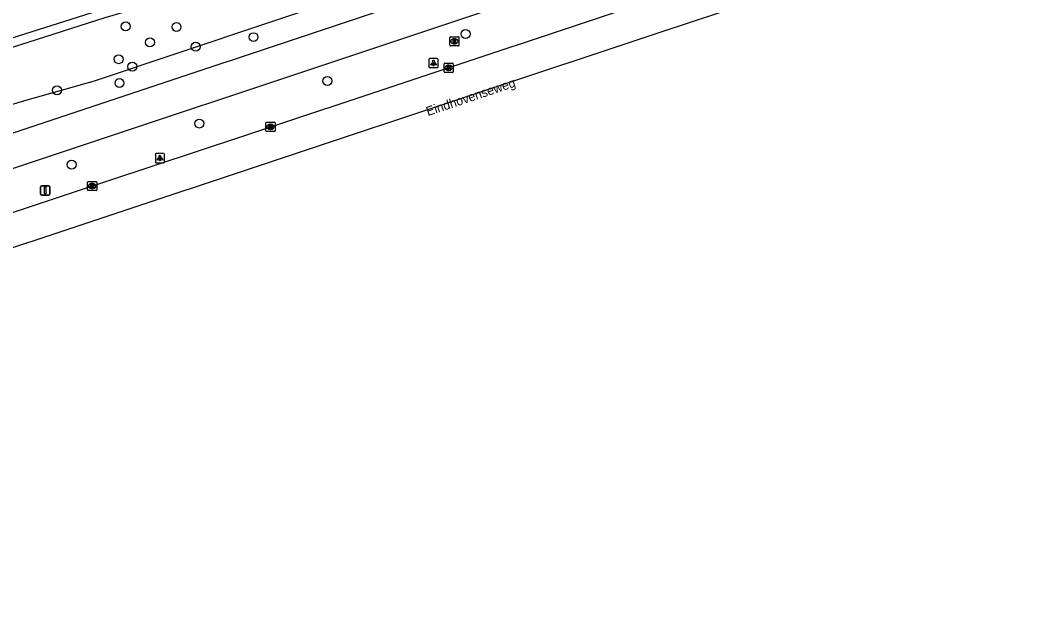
# Model space of a CAD drawing. Extents: x 161389 to 162585, y 388479 to 389761.
# Drawn here: x 162279.1 to 162390, y 388506.5 to 388570.2 of the extents above; entities that cross this region are included whole.
import ezdxf

# ---------------------------------------------------------------- set-up
doc = ezdxf.new("R2010")
doc.units = 0
for name, color, linetype in [('IMGEO_Berm_groen', 7, 'Continuous'), ('IMGEO_Boom', 7, 'Continuous'), ('IMGEO_Fietspad_gesloten', 7, 'Continuous'), ('IMGEO_Kolk', 7, 'Continuous'), ('IMGEO_Lichtpunt', 7, 'Continuous'), ('IMGEO_Openbare_ruimte_label', 7, 'Continuous'), ('IMGEO_Rijbaan_lokaal_gesloten', 7, 'Continuous'), ('IMGEO_Rijbaan_regionaal_gesloten', 7, 'Continuous'), ('IMGEO_Rioolput', 7, 'Continuous'), ('IMGEO_Verkeersbordpaal', 7, 'Continuous')]:
    doc.layers.add(name, color=color, linetype=linetype)

msp = doc.modelspace()

# ---------------------------------------------------------------- linework, layer by layer
at = {"layer": 'IMGEO_Berm_groen'}
for points in [[(162138.38, 388518.89), (162215.57, 388546.64), (162252.99, 388559.16), (162288.36, 388570.49), (162317.27, 388578.97), (162336.53, 388584.98)], [(162338.05, 388580.2), (162324.6, 388576.08), (162287.17, 388563.51), (162279.04, 388561.21), (162264.8, 388556.64), (162259.02, 388554.1), (162254.71, 388552.83), (162240.97, 388547.96), (162222.88, 388540.55), (162201.4, 388532.17), (162133.05, 388506.53)]]:
    msp.add_lwpolyline(points, dxfattribs=at)
at = {"layer": 'IMGEO_Boom'}
for centre in [(162290.61, 388569.5), (162296.17, 388569.45), (162293.26, 388567.76), (162304.58, 388568.33), (162327.74, 388568.68), (162298.26, 388567.28), (162289.85, 388565.92), (162291.35, 388565.11), (162289.94, 388563.31), (162312.65, 388563.55), (162283.12, 388562.53), (162298.66, 388558.89), (162284.71, 388554.4)]:
    msp.add_circle(centre, 0.489, dxfattribs=at)
at = {"layer": 'IMGEO_Fietspad_gesloten'}
for points in [[(162383.22, 388588.85), (162345.35, 388576.35), (162253.01, 388545.55)], [(162337.03, 388577.45), (162243.23, 388546.19)]]:
    msp.add_lwpolyline(points, dxfattribs=at)
at = {"layer": 'IMGEO_Kolk'}
for p, q in [((162325.4, 388564.55), (162325.4, 388565.4)), ((162325.47, 388565.48), (162326.32, 388565.48)), ((162325.88, 388565.26), (162325.91, 388565.26)), ((162326.4, 388565.4), (162326.4, 388564.55)), ((162326.32, 388564.48), (162325.47, 388564.48)), ((162325.91, 388564.7), (162325.88, 388564.7)), ((162305.93, 388558.11), (162305.93, 388558.96)), ((162306, 388559.03), (162306.85, 388559.03)), ((162306.41, 388558.81), (162306.44, 388558.81)), ((162306.44, 388558.25), (162306.41, 388558.25)), ((162306.93, 388558.96), (162306.93, 388558.11)), ((162306.85, 388558.03), (162306, 388558.03)), ((162286.46, 388551.63), (162286.46, 388552.48)), ((162286.53, 388552.56), (162287.38, 388552.56)), ((162286.97, 388551.78), (162286.94, 388551.78)), ((162286.95, 388552.34), (162286.97, 388552.34)), ((162287.46, 388552.48), (162287.46, 388551.63)), ((162287.38, 388551.56), (162286.53, 388551.56))]:
    msp.add_line(p, q, dxfattribs=at)
for points in [[(162325.4, 388564.55), (162325.4, 388565.4)], [(162325.47, 388565.48), (162326.32, 388565.48)], [(162325.72, 388565.18), (162325.84, 388565.18), (162325.84, 388565.02), (162325.97, 388565.18), (162326.13, 388565.18), (162325.99, 388565.03), (162326.14, 388564.78), (162325.99, 388564.78), (162325.9, 388564.94), (162325.84, 388564.87), (162325.84, 388564.78), (162325.72, 388564.78), (162325.72, 388565.18)], [(162326.4, 388565.4), (162326.4, 388564.55)], [(162326.32, 388564.48), (162325.47, 388564.48)], [(162305.93, 388558.11), (162305.93, 388558.96)], [(162306, 388559.03), (162306.85, 388559.03)], [(162306.25, 388558.73), (162306.37, 388558.73), (162306.37, 388558.58), (162306.5, 388558.73), (162306.66, 388558.73), (162306.52, 388558.58), (162306.67, 388558.33), (162306.52, 388558.33), (162306.43, 388558.5), (162306.37, 388558.43), (162306.37, 388558.33), (162306.25, 388558.33), (162306.25, 388558.73)], [(162306.93, 388558.96), (162306.93, 388558.11)], [(162306.85, 388558.03), (162306, 388558.03)], [(162286.46, 388551.63), (162286.46, 388552.48)], [(162286.53, 388552.56), (162287.38, 388552.56)], [(162286.78, 388552.26), (162286.9, 388552.26), (162286.9, 388552.1), (162287.03, 388552.26), (162287.2, 388552.26), (162287.05, 388552.11), (162287.2, 388551.86), (162287.05, 388551.86), (162286.97, 388552.02), (162286.9, 388551.95), (162286.9, 388551.86), (162286.78, 388551.86), (162286.78, 388552.26)], [(162287.46, 388552.48), (162287.46, 388551.63)], [(162287.38, 388551.56), (162286.53, 388551.56)]]:
    msp.add_lwpolyline(points, dxfattribs=at)
for centre, start, end in [((162325.47, 388565.4), 91.552, 178.448), ((162325.47, 388565.4), 91.552, 178.448), ((162326.32, 388565.4), 1.552, 88.448), ((162326.32, 388565.4), 1.552, 88.448), ((162325.47, 388564.55), 181.552, 268.448), ((162325.47, 388564.55), 181.552, 268.448), ((162326.32, 388564.55), 271.552, 358.448), ((162326.32, 388564.55), 271.552, 358.448), ((162306, 388558.96), 91.552, 178.448), ((162306, 388558.96), 91.552, 178.448), ((162306.85, 388558.96), 1.552, 88.448), ((162306.85, 388558.96), 1.552, 88.448), ((162306, 388558.11), 181.552, 268.448), ((162306, 388558.11), 181.552, 268.448), ((162306.85, 388558.11), 271.552, 358.448), ((162306.85, 388558.11), 271.552, 358.448), ((162286.53, 388552.48), 91.552, 178.448), ((162286.53, 388552.48), 91.552, 178.448), ((162286.53, 388551.63), 181.552, 268.448), ((162286.53, 388551.63), 181.552, 268.448), ((162287.38, 388552.48), 1.552, 88.448), ((162287.38, 388552.48), 1.552, 88.448), ((162287.38, 388551.63), 271.552, 358.448), ((162287.38, 388551.63), 271.552, 358.448)]:
    msp.add_arc(centre, 0.0765, start, end, dxfattribs=at)
for centre, major_axis, ratio, start_param, end_param in [((162325.88, 388564.98), (-0.387, 0.002), 0.722429, 4.712389, 7.853982), ((162325.91, 388564.98), (-0.39, 0.002), 0.717154, 1.570796, 4.712389), ((162306.41, 388558.53), (-0.387, 0.002), 0.722429, 4.712389, 7.853982), ((162306.44, 388558.53), (-0.39, 0.002), 0.717154, 1.570796, 4.712389), ((162286.94, 388552.06), (-0.387, 0.002), 0.722429, 4.712389, 7.853982), ((162286.97, 388552.06), (-0.39, 0.002), 0.717154, 1.570796, 4.712389)]:
    msp.add_ellipse(centre, major_axis=major_axis, ratio=ratio, start_param=start_param, end_param=end_param, dxfattribs=at)
at = {"layer": 'IMGEO_Lichtpunt'}
for p, q in [((162323.74, 388565.9), (162323.74, 388565.09)), ((162323.74, 388565.9), (162323.74, 388565.09)), ((162324.64, 388565.99), (162323.83, 388565.99)), ((162324.64, 388565.99), (162323.83, 388565.99)), ((162323.83, 388565), (162324.64, 388565)), ((162323.83, 388565), (162324.64, 388565)), ((162324.74, 388565.09), (162324.74, 388565.9)), ((162324.74, 388565.09), (162324.74, 388565.9)), ((162293.86, 388555.51), (162293.86, 388554.71)), ((162293.86, 388555.51), (162293.86, 388554.71)), ((162294.76, 388555.61), (162293.95, 388555.61)), ((162294.76, 388555.61), (162293.95, 388555.61)), ((162294.85, 388554.71), (162294.85, 388555.51)), ((162294.85, 388554.71), (162294.85, 388555.51)), ((162293.95, 388554.61), (162294.76, 388554.61)), ((162293.95, 388554.61), (162294.76, 388554.61))]:
    msp.add_line(p, q, dxfattribs=at)
for points in [[(162324.11, 388565.56), (162324.15, 388565.53), (162323.96, 388565.27), (162323.93, 388565.3), (162324.11, 388565.56)], [(162324.21, 388565.51), (162324.26, 388565.51), (162324.26, 388565.19), (162324.21, 388565.19), (162324.21, 388565.51)], [(162324.32, 388565.53), (162324.36, 388565.56), (162324.55, 388565.3), (162324.51, 388565.27), (162324.32, 388565.53)], [(162294.23, 388555.18), (162294.27, 388555.15), (162294.08, 388554.89), (162294.04, 388554.92), (162294.23, 388555.18)], [(162294.33, 388555.13), (162294.38, 388555.13), (162294.38, 388554.81), (162294.33, 388554.81), (162294.33, 388555.13)], [(162294.44, 388555.15), (162294.48, 388555.18), (162294.67, 388554.91), (162294.63, 388554.89), (162294.44, 388555.15)]]:
    msp.add_lwpolyline(points, dxfattribs=at)
for centre in [(162324.24, 388565.7), (162294.36, 388555.31)]:
    msp.add_circle(centre, 0.0994, dxfattribs=at)
for centre, start, end in [((162323.83, 388565.9), 90, 180), ((162323.83, 388565.9), 90, 180), ((162323.83, 388565.09), 180, 270), ((162323.83, 388565.09), 180, 270), ((162324.64, 388565.9), 0, 90), ((162324.64, 388565.9), 0, 90), ((162324.64, 388565.09), 270, 0), ((162324.64, 388565.09), 270, 360), ((162293.95, 388555.51), 90, 180), ((162293.95, 388555.51), 90, 180), ((162294.76, 388555.51), 0, 90), ((162294.76, 388555.51), 0, 90), ((162293.95, 388554.71), 180, 270), ((162293.95, 388554.71), 180, 270), ((162294.76, 388554.71), 270, 0), ((162294.76, 388554.71), 270, 360)]:
    msp.add_arc(centre, 0.0946, start, end, dxfattribs=at)
at = {"layer": 'IMGEO_Rijbaan_lokaal_gesloten'}
msp.add_lwpolyline([(162316.85, 388580.49), (162315.11, 388579.93), (162225.93, 388551.67), (162217.93, 388548.85), (162137.85, 388520.38)], dxfattribs=at)
at = {"layer": 'IMGEO_Rijbaan_regionaal_gesloten'}
for points in [[(162390.01, 388580.63), (162384.03, 388579.14), (162376.26, 388577.21), (162368.72, 388575.27), (162361.41, 388572.97), (162355.48, 388570.99), (162348.97, 388568.85), (162287.04, 388548.23), (162259.28, 388539.01), (162235.15, 388530.99), (162216.51, 388524.82), (162213.35, 388523.81)], [(162363.85, 388577.73), (162361.74, 388576.94), (162344.19, 388571.05), (162321.87, 388563.63), (162303.36, 388557.48), (162283.88, 388551.03), (162268.64, 388545.98), (162244.91, 388538.1), (162231.37, 388533.6)]]:
    msp.add_lwpolyline(points, dxfattribs=at)
at = {"layer": 'IMGEO_Rioolput'}
for p, q in [((162326.02, 388567.45), (162326.02, 388568.3)), ((162326.1, 388568.38), (162326.95, 388568.38)), ((162327.02, 388568.3), (162327.02, 388567.45)), ((162326.95, 388567.38), (162326.1, 388567.38)), ((162326.51, 388568.16), (162326.53, 388568.16)), ((162326.53, 388567.6), (162326.51, 388567.6))]:
    msp.add_line(p, q, dxfattribs=at)
for points in [[(162326.02, 388567.45), (162326.02, 388568.3)], [(162326.1, 388568.38), (162326.95, 388568.38)], [(162327.02, 388568.3), (162327.02, 388567.45)], [(162326.95, 388567.38), (162326.1, 388567.38)], [(162326.61, 388568.08), (162326.36, 388568.08), (162326.36, 388567.68)], [(162326.36, 388567.68), (162326.48, 388567.68), (162326.48, 388567.84), (162326.49, 388567.84)], [(162326.54, 388568), (162326.48, 388568), (162326.48, 388567.92)], [(162326.48, 388567.92), (162326.53, 388567.92)], [(162326.54, 388567.81), (162326.61, 388567.68), (162326.75, 388567.68), (162326.69, 388567.8)]]:
    msp.add_lwpolyline(points, dxfattribs=at)
for centre, radius, start, end in [((162326.1, 388568.3), 0.0765, 91.552, 178.448), ((162326.1, 388568.3), 0.0765, 91.552, 178.448), ((162326.95, 388568.3), 0.0765, 1.552, 88.448), ((162326.95, 388568.3), 0.0765, 1.552, 88.448), ((162326.1, 388567.45), 0.0765, 181.552, 268.448), ((162326.1, 388567.45), 0.0765, 181.552, 268.448), ((162326.49, 388567.79), 0.0533, 26.0293, 88.6989), ((162326.52, 388568.11), 0.19, 274.7715, 282.9687), ((162326.54, 388567.9), 0.0964, 77.0061, 93.1865), ((162326.56, 388567.96), 0.0378, 276.6634, 79.6772), ((162326.61, 388567.97), 0.109, 350.3612, 89.416), ((162326.61, 388567.97), 0.112, 277.5842, 350.9817), ((162326.59, 388567.75), 0.108, 29.5134, 73.7905), ((162326.95, 388567.45), 0.0765, 271.552, 358.448), ((162326.95, 388567.45), 0.0765, 271.552, 358.448)]:
    msp.add_arc(centre, radius, start, end, dxfattribs=at)
for centre, major_axis, ratio, start_param, end_param in [((162326.51, 388567.88), (-0.387, 0.002), 0.722429, 4.712389, 7.853982), ((162326.53, 388567.88), (-0.39, 0.002), 0.717154, 1.570796, 4.712389)]:
    msp.add_ellipse(centre, major_axis=major_axis, ratio=ratio, start_param=start_param, end_param=end_param, dxfattribs=at)
at = {"layer": 'IMGEO_Verkeersbordpaal'}
for p, q in [((162281.33, 388551.18), (162281.33, 388551.98)), ((162281.33, 388551.98), (162281.33, 388551.18)), ((162281.43, 388552.08), (162282.22, 388552.08)), ((162282.22, 388552.08), (162281.43, 388552.08)), ((162282.32, 388551.98), (162282.32, 388551.18)), ((162282.32, 388551.18), (162282.32, 388551.98)), ((162282.22, 388551.08), (162281.43, 388551.08)), ((162281.43, 388551.08), (162282.22, 388551.08))]:
    msp.add_line(p, q, dxfattribs=at)
msp.add_lwpolyline([(162281.75, 388551.96), (162281.9, 388551.96), (162281.9, 388551.21), (162281.75, 388551.21), (162281.75, 388551.96)], dxfattribs=at)
for centre, start, end in [((162281.43, 388551.98), 90, 180), ((162281.43, 388551.98), 90, 180), ((162282.22, 388551.98), 0, 90), ((162282.22, 388551.98), 360, 90), ((162281.43, 388551.18), 180, 270), ((162281.43, 388551.18), 180, 270), ((162282.22, 388551.18), 270, 0), ((162282.22, 388551.18), 270, 0)]:
    msp.add_arc(centre, 0.1, start, end, dxfattribs=at)

# ---------------------------------------------------------------- texts
at = {"layer": 'IMGEO_Openbare_ruimte_label'}
msp.add_text('Eindhovenseweg', height=1, rotation=18.598, dxfattribs=at).set_placement((162323.63, 388559.7))

doc.saveas('drawing.dxf')
